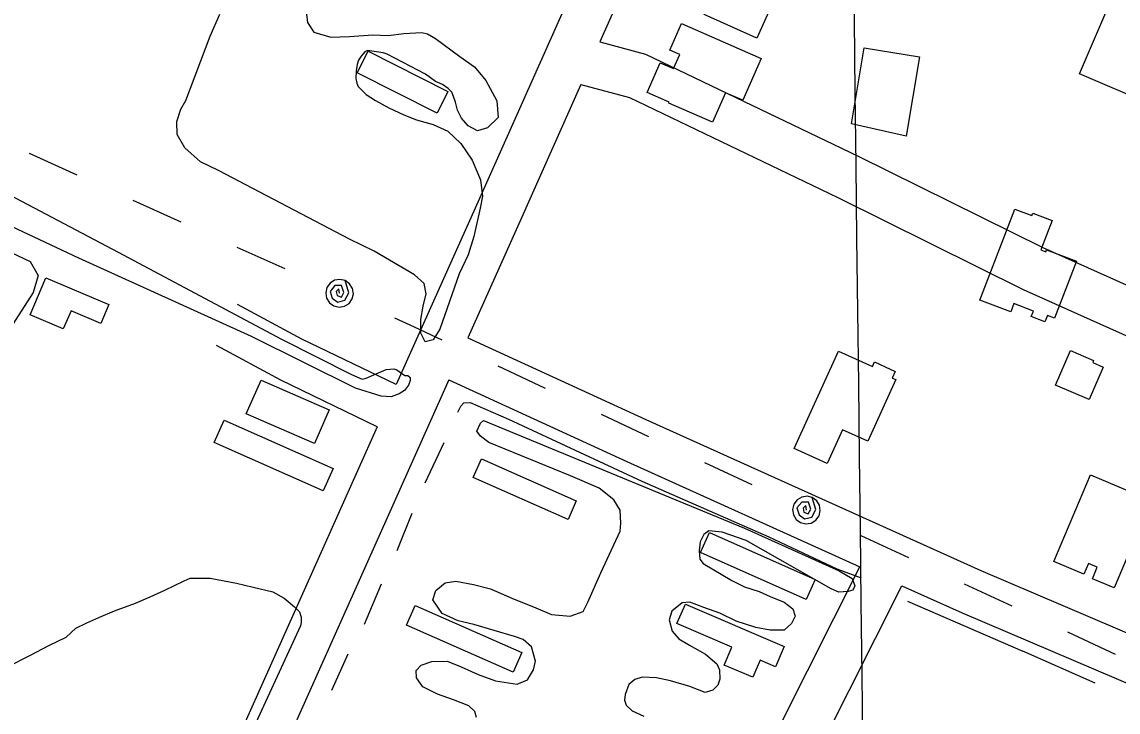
# Model space of a CAD drawing. Extents: x 3683402 to 3721514, y 487807 to 513565.
# Drawn here: x 3708188 to 3708899, y 497798 to 498246 of the extents above; entities that cross this region are included whole.
import ezdxf

# ---------------------------------------------------------------- set-up
doc = ezdxf.new("R2010")
doc.units = 0
for name, color, linetype in [('V-BLDG-OTLN', 7, 'Continuous'), ('V-GRID-MAJR', 7, 'Continuous'), ('V-ROAD-CNTR', 7, 'Continuous'), ('V-SITE-VEGE', 7, 'Continuous'), ('V-TOPO-SHOR', 7, 'Continuous'), ('V-UTIL-LINE', 7, 'Continuous')]:
    doc.layers.add(name, color=color, linetype=linetype)

msp = doc.modelspace()

# ---------------------------------------------------------------- linework, layer by layer
at = {"layer": 'V-BLDG-OTLN'}
for points in [[(3708648.16, 498313.87), (3708691.09, 498294.63), (3708664.54, 498235.37), (3708630.51, 498250.62), (3708631.46, 498252.74), (3708625.37, 498255.47), (3708629.99, 498265.78), (3708628.3, 498266.54), (3708633.3, 498277.69), (3708639.4, 498274.95), (3708640.97, 498278.46), (3708633.74, 498281.7)], [(3708920.38, 498192.27), (3708873.98, 498212.06), (3708896.26, 498264.31), (3708913.89, 498256.8), (3708908.95, 498245.23), (3708927.04, 498237.51), (3708927.72, 498239.09), (3708937.89, 498234.75), (3708935.98, 498230.28), (3708949.21, 498224.64), (3708941.32, 498206.14), (3708928.6, 498211.56)], [(3708615.72, 498244.76), (3708667.43, 498222.21), (3708655.55, 498194.98), (3708644.27, 498199.9), (3708635.89, 498180.69), (3708607.49, 498193.08), (3708607.81, 498193.82), (3708593.44, 498200.09), (3708601.85, 498219.38), (3708610.58, 498215.57), (3708614.57, 498224.72), (3708608.2, 498227.5)], [(3708726.07, 498179.71), (3708734.23, 498229.05), (3708770.04, 498223.22), (3708761.53, 498171.73)], [(3708457.11, 498186.66), (3708405.39, 498212.9), (3708412.4, 498226.92), (3708464.19, 498200.61)], [(3708872.05, 498090.5), (3708857.8, 498053.45), (3708853.1, 498055.26), (3708851.51, 498051.13), (3708842.62, 498054.55), (3708844.01, 498058.17), (3708831.39, 498063.03), (3708829.29, 498057.57), (3708809.23, 498065.28), (3708831.95, 498124.36), (3708843.07, 498120.09), (3708843.7, 498121.74), (3708856.1, 498116.97), (3708848.73, 498097.79), (3708852.01, 498096.53), (3708852.57, 498097.99)], [(3708203.44, 498079.7), (3708244.22, 498062.3), (3708238.98, 498050.04), (3708219.68, 498058.28), (3708214.68, 498046.58), (3708193.21, 498055.75)], [(3708688.9, 497968.94), (3708717.52, 498032.04), (3708739.54, 498022.05), (3708740.91, 498025.08), (3708754.37, 498018.97), (3708752.42, 498014.67), (3708754.75, 498013.61), (3708736.64, 497973.69), (3708720.21, 497981.14), (3708710.27, 497959.25)], [(3708889.35, 498021.75), (3708880.24, 498000.65), (3708858.41, 498010.06), (3708868.13, 498032.59), (3708883.08, 498026.15), (3708882.46, 498024.72)], [(3708342.93, 498013.29), (3708387.25, 497993.91), (3708377.71, 497972.08), (3708333.38, 497991.46)], [(3708383.27, 497941.39), (3708312.63, 497972.74), (3708319.06, 497987.24), (3708389.7, 497955.89)], [(3708542.09, 497922.85), (3708480.53, 497950.11), (3708485.91, 497962.25), (3708547.47, 497934.99)], [(3708920.36, 497935.25), (3708896.35, 497878.46), (3708882.34, 497884.38), (3708885.47, 497891.8), (3708879.68, 497894.25), (3708876.73, 497887.28), (3708857.29, 497895.5), (3708881.1, 497951.84)], [(3708633.78, 497914.34), (3708702.42, 497883.9), (3708696.64, 497870.86), (3708628, 497901.3)], [(3708442.96, 497867), (3708512.06, 497836.56), (3708506.45, 497823.8), (3708437.35, 497854.24)], [(3708618.25, 497867.9), (3708682.42, 497840.34), (3708676.75, 497827.14), (3708666.81, 497831.41), (3708662.06, 497820.35), (3708643.41, 497828.35), (3708648.37, 497839.91), (3708612.79, 497855.19)]]:
    msp.add_lwpolyline(points, close=True, dxfattribs=at)
at = {"layer": 'V-GRID-MAJR'}
msp.add_spline([(3708784.11, 493467.74), (3708712.75, 499525.16), (3708641.34, 505585.66), (3708569.94, 511646.18), (3708569.9, 511649.25)], degree=3, dxfattribs=at)
at = {"layer": 'V-ROAD-CNTR'}
for points in [[(3708868.25, 498978), (3708824.09, 498870.51), (3708728.86, 498662.6), (3708614.22, 498420.12), (3708547.97, 498273.59), (3708484.72, 498131.33), (3708430.62, 498010.41)], [(3708895.2, 498964.65), (3708851.61, 498858.55), (3708756.06, 498649.95), (3708641.45, 498407.53), (3708575.34, 498261.31), (3708562.7, 498232.88)], [(3708562.7, 498232.88), (3708592.4, 498224.95), (3708730.36, 498158.73), (3708850.18, 498099.32), (3708984.91, 498038.93), (3709215.46, 497925.99), (3709344.93, 497866.84), (3709406.08, 497831.59)], [(3708550.36, 498205.13), (3708512.12, 498119.11), (3708477.12, 498040.87)], [(3708550.36, 498205.13), (3708581.95, 498196.69), (3708717.21, 498131.77), (3708837.37, 498072.18), (3708972.17, 498011.76), (3709202.62, 497898.87), (3709331.17, 497840.14), (3709392.73, 497804.65)], [(3708430.62, 498010.41), (3708369.41, 498039.92), (3708327.66, 498062.5)], [(3708477.12, 498040.87), (3708592.67, 497987.68), (3708809.86, 497889.61), (3709093.67, 497768.58), (3709252.54, 497696.57), (3709328.39, 497668.24)], [(3708418.36, 497983.02), (3708355.75, 498013.2), (3708314.14, 498035.71)], [(3708464.86, 498013.49), (3708407.41, 497885.08), (3708352.53, 497762.16), (3708336.48, 497726.31)], [(3708464.86, 498013.49), (3708580.22, 497960.38), (3708731.33, 497892.16)], [(3708418.36, 497983.02), (3708380.02, 497897.32), (3708325.14, 497774.4), (3708274.25, 497660.72), (3708179.75, 497454.92), (3708114.16, 497310.85), (3707989.26, 497028.55), (3707862.53, 496746.83), (3707655.76, 496305.01), (3707632.12, 496252)], [(3708602.11, 497612.11), (3708619.86, 497652.48), (3708680.54, 497790.92), (3708731.33, 497892.15)], [(3708629.52, 497599.9), (3708647.33, 497640.42), (3708707.71, 497778.17), (3708758.69, 497879.8)], [(3708758.69, 497879.8), (3708797.8, 497862.14), (3709015.39, 497769.35)]]:
    msp.add_lwpolyline(points, dxfattribs=at)
at = {"layer": 'V-SITE-VEGE'}
for points in [[(3708371.45, 498259.74), (3708373.15, 498245.47), (3708377.1, 498239.28)], [(3708456.2, 498207.25), (3708449.54, 498211.91), (3708424.7, 498224.88), (3708422.2, 498225.84), (3708411.99, 498227.37), (3708410.3, 498226.43), (3708408, 498223.65), (3708406.27, 498221.08), (3708405.37, 498218.23), (3708404.76, 498214.2), (3708404.42, 498209.17), (3708404.99, 498206.15), (3708405.92, 498203.86), (3708407.26, 498202.61), (3708411.2, 498198.72), (3708417.21, 498194.84), (3708425.76, 498190.05), (3708435.69, 498185.51), (3708443.77, 498182.33), (3708454.61, 498179.17), (3708464.08, 498174.85), (3708472.65, 498166.84), (3708479.85, 498156.06), (3708485.23, 498143.43), (3708486.67, 498132.84), (3708485.11, 498125), (3708481.07, 498106.55), (3708477.23, 498094.56), (3708471.54, 498082.31), (3708458.86, 498046.31), (3708454.53, 498039.38), (3708449.47, 498038.2), (3708446.67, 498043.71), (3708446.62, 498052.69), (3708448.18, 498061.22), (3708449.97, 498069.29), (3708448.78, 498075.96), (3708442.53, 498081.68), (3708416.42, 498096.95), (3708400.25, 498104.92), (3708315.31, 498149.47), (3708303.69, 498155), (3708293.59, 498164.07), (3708288.47, 498172.78), (3708288.42, 498181.3), (3708290.83, 498189.29), (3708294.17, 498194.76), (3708309.95, 498236.66), (3708316.16, 498250.96)], [(3708377.1, 498239.28), (3708388.18, 498235.89), (3708400.38, 498236.42), (3708415.57, 498237.43), (3708425.48, 498237.03), (3708435.6, 498238.24), (3708447.34, 498239.01), (3708451.04, 498238.11), (3708456.12, 498235.14), (3708471.85, 498223.49), (3708481.33, 498216.64), (3708488.75, 498207.93), (3708495.97, 498194.62), (3708496.73, 498183.8), (3708489.86, 498177.08), (3708483.42, 498175.2), (3708477.42, 498178.39), (3708473.01, 498183.43), (3708470.45, 498188.48), (3708469.03, 498193.77), (3708467.86, 498197.44), (3708466.69, 498200.2), (3708464.38, 498202.72), (3708460.67, 498205.23), (3708456.2, 498207.25)], [(3708171.85, 498137.81), (3708250.19, 498096.32), (3708356.31, 498039.89), (3708401.55, 498016.92), (3708408.47, 498013.97), (3708411.15, 498014.6), (3708424.23, 498020.12), (3708429.14, 498020.61), (3708431.14, 498020.09), (3708432.45, 498018.87), (3708436.17, 498016.26), (3708438.08, 498016.27), (3708439.63, 498015.05), (3708439.64, 498013.05), (3708438.51, 498010.06), (3708436.07, 498006.59), (3708432.63, 498004.34), (3708427.28, 498002.55), (3708420.91, 498002.89), (3708404.23, 498008.01), (3708336.76, 498041.59), (3708224.69, 498092.39), (3708104.84, 498148.74)], [(3708180.75, 498096.13), (3708193.24, 498090.28), (3708198.29, 498081.24), (3708195.21, 498070.15), (3708181.95, 498049.61)], [(3708482.71, 497794.28), (3708481.54, 497798.19), (3708477.83, 497801.85), (3708467.91, 497805.71), (3708457.52, 497809.33), (3708447.82, 497814.11), (3708443.87, 497820.07), (3708443.61, 497824.68), (3708446.82, 497828.15), (3708453.71, 497830.73), (3708463.61, 497830.78), (3708472.84, 497827.16), (3708483.7, 497822.15), (3708495, 497818.08), (3708509.07, 497815.86), (3708515.73, 497818.66), (3708519.61, 497825.13), (3708520.95, 497830.9), (3708518.37, 497840.09), (3708513.04, 497844.9), (3708507.27, 497846.94), (3708480.97, 497854.61), (3708470.82, 497857.08), (3708460.43, 497861.85), (3708454.39, 497870.57), (3708456.43, 497876.8), (3708462.38, 497881.67), (3708469.28, 497882.86), (3708480.81, 497880.63), (3708491.89, 497877.7), (3708505.74, 497871.8), (3708521.21, 497865.44), (3708531.37, 497861.13), (3708543.58, 497860.05), (3708551.85, 497863.09), (3708555.04, 497869.1), (3708563.45, 497888.27), (3708575.95, 497915.28), (3708576.38, 497920.35), (3708575.87, 497928.87), (3708571.91, 497935.53), (3708562.2, 497943.07), (3708543.72, 497951.25), (3708490.62, 497972.81), (3708485.3, 497976.92), (3708482.98, 497980.13), (3708485.25, 497985.45), (3708487.31, 497987.07), (3708656.54, 497917.15)], [(3708656.54, 497917.15), (3708717.97, 497889.42), (3708726.52, 497884.41), (3708728.16, 497879.81), (3708726.79, 497877.04), (3708723.81, 497876.1), (3708717.82, 497875.6), (3708712.74, 497877.88), (3708657.74, 497909.1), (3708642.05, 497914.53), (3708633.52, 497915.4), (3708630.31, 497913.08), (3708627.81, 497908.23), (3708627.15, 497902.47), (3708627.65, 497897.17), (3708629.73, 497894.19), (3708648.46, 497883.25), (3708656.54, 497879.15), (3708666, 497875.98), (3708673.16, 497872.8), (3708682.39, 497869.17), (3708687.95, 497864.83), (3708689.36, 497860), (3708687.08, 497855.38), (3708682.27, 497850.98), (3708673.29, 497850.92), (3708663.84, 497852.71), (3708651.15, 497856.78), (3708640.52, 497862.01), (3708630.14, 497865.64), (3708621.14, 497869.04), (3708616.07, 497868.77), (3708609.43, 497863.21), (3708607.61, 497857.67), (3708609.73, 497850.31), (3708613.91, 497845.27), (3708620.84, 497841.17), (3708631.24, 497835.47), (3708638.65, 497829.07), (3708640.28, 497825.16), (3708640.55, 497819.18), (3708639.19, 497815.25), (3708635.98, 497812.01), (3708631.16, 497810.6), (3708621.23, 497814.46), (3708608.54, 497818.06), (3708599.55, 497820.08), (3708590.1, 497820.49), (3708585.51, 497818.85), (3708581.61, 497815.6), (3708579.12, 497809.14), (3708578.68, 497805.45), (3708579.85, 497802.23), (3708583.79, 497798.57), (3708591.18, 497795.16)], [(3708178.89, 497827.35), (3708193.45, 497834.82), (3708205.26, 497841.04), (3708216.61, 497846.41), (3708222.89, 497852.19), (3708230.02, 497855.77), (3708237.69, 497859.19), (3708247.89, 497863.48), (3708261.47, 497868.49), (3708271.06, 497872.7), (3708280.64, 497876.98), (3708293.14, 497883.05), (3708297.05, 497884.69), (3708309.94, 497884.77), (3708327.01, 497881.42), (3708337.84, 497878.95), (3708350.53, 497875.8), (3708357.92, 497871.7), (3708364.64, 497866.21), (3708367.88, 497862.78), (3708369.05, 497859.33), (3708369.07, 497855.87), (3708368.62, 497853.8), (3708309.29, 497724.94)]]:
    msp.add_lwpolyline(points, dxfattribs=at)
at = {"layer": 'V-TOPO-SHOR'}
for p, q in [((3708449.33, 497946.54), (3708461.84, 497972.87)), ((3708431.17, 497902.67), (3708440.92, 497926.91)), ((3708410.04, 497854.88), (3708421.16, 497880.96)), ((3708762.3, 497869.88), (3708837.11, 497837.4)), ((3708884.03, 497816.45), (3708837.11, 497837.4)), ((3708388.88, 497811.91), (3708399.56, 497835.7))]:
    msp.add_line(p, q, dxfattribs=at)
msp.add_lwpolyline([(3708470.7, 497992.49), (3708472.52, 497996.42), (3708474.58, 497998.51), (3708478.72, 497998.76), (3708503.43, 497987.85), (3708590.03, 497947.61), (3708672.47, 497911.49), (3708716.58, 497890.79), (3708732.27, 497884.9)], dxfattribs=at)
at = {"layer": 'V-UTIL-LINE'}
for points in [[(3708192.43, 498160.57), (3708223.42, 498146.58)], [(3708259.88, 498130.13), (3708290.88, 498116.15)], [(3708327.34, 498099.7), (3708358.33, 498085.72)], [(3708393.88, 498069.68), (3708393.36, 498072.51), (3708391.72, 498070.85), (3708392.29, 498068.16), (3708395.07, 498067.26), (3708396.62, 498070.29), (3708395.06, 498074.72), (3708390.8, 498074.69), (3708387.69, 498070.95), (3708389.09, 498066.59), (3708392.67, 498063.91), (3708397.33, 498065.18), (3708399.88, 498070.06), (3708397.58, 498077.88), (3708394.16, 498078.67), (3708390.69, 498078.1), (3708387.71, 498076.24), (3708385.67, 498073.38), (3708384.88, 498069.96), (3708385.46, 498066.49), (3708387.32, 498063.52), (3708390.18, 498061.48), (3708393.6, 498060.68), (3708397.06, 498061.26), (3708400.04, 498063.12), (3708402.08, 498065.98), (3708402.87, 498069.4), (3708402.29, 498072.86), (3708400.44, 498075.84), (3708397.58, 498077.88)], [(3708429.43, 498053.64), (3708442.34, 498047.82), (3708460.31, 498039.42)], [(3708496.55, 498022.49), (3708527.36, 498008.1)], [(3708563.6, 497991.17), (3708594.4, 497976.79)], [(3708630.64, 497959.86), (3708661.45, 497945.47)], [(3708696.78, 497928.96), (3708696.3, 497931.8), (3708694.65, 497930.17), (3708695.17, 497927.47), (3708697.95, 497926.53), (3708699.53, 497929.54), (3708698.04, 497933.98), (3708693.77, 497934.01), (3708690.61, 497930.31), (3708691.96, 497925.94), (3708695.5, 497923.21), (3708700.17, 497924.42), (3708702.79, 497929.26), (3708700.59, 497937.12), (3708697.18, 497937.95), (3708693.71, 497937.42), (3708690.71, 497935.6), (3708688.63, 497932.77), (3708687.79, 497929.36), (3708688.32, 497925.89), (3708690.14, 497922.89), (3708692.97, 497920.81), (3708696.38, 497919.97), (3708699.85, 497920.5), (3708702.86, 497922.32), (3708704.94, 497925.15), (3708705.77, 497928.57), (3708705.24, 497932.04), (3708703.42, 497935.04), (3708700.59, 497937.12)], [(3708732.12, 497912.46), (3708762.92, 497898.07)], [(3708799.17, 497881.14), (3708829.97, 497866.75)], [(3708866.21, 497849.82), (3708897.02, 497835.43)]]:
    msp.add_lwpolyline(points, dxfattribs=at)

doc.saveas('drawing.dxf')
